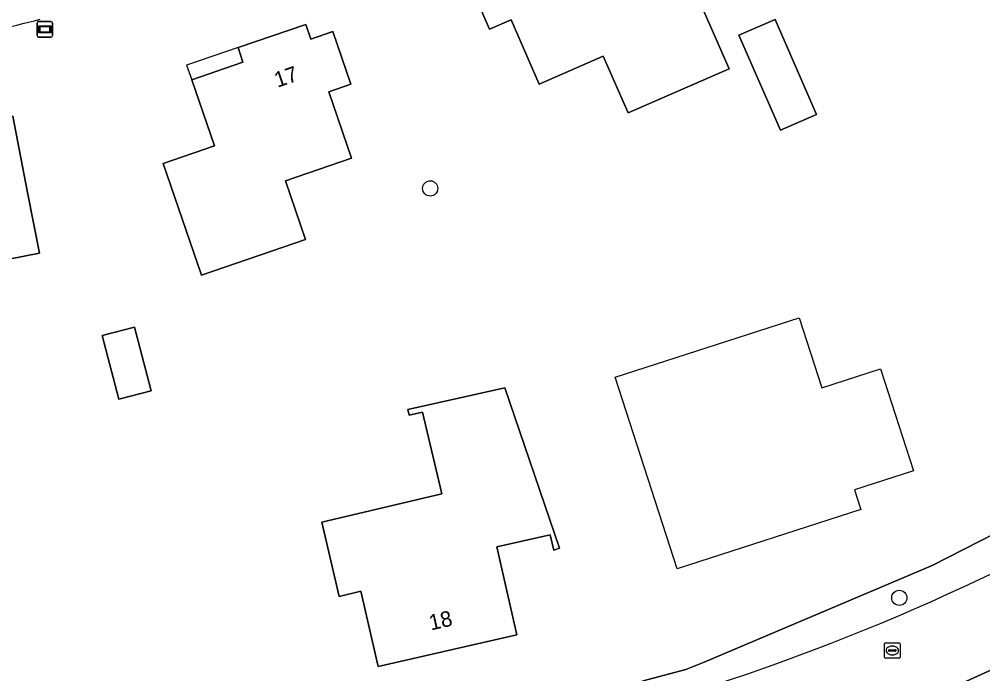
# Model space of a CAD drawing. Extents: x 162661 to 163484, y 380247 to 381230.
# Drawn here: x 163190.7 to 163252.7, y 380795.7 to 380837.8 of the extents above; entities that cross this region are included whole.
import ezdxf

# ---------------------------------------------------------------- set-up
doc = ezdxf.new("R2010")
doc.units = 0
for name, color, linetype in [('IMGEO_Berm_groen', 7, 'Continuous'), ('IMGEO_Boom', 7, 'Continuous'), ('IMGEO_Erf', 7, 'Continuous'), ('IMGEO_Pand', 7, 'Continuous'), ('IMGEO_Pand_nummerreeks', 7, 'Continuous'), ('IMGEO_Pand_overbouw', 7, 'Continuous'), ('IMGEO_Pand_vergunning_verleend', 7, 'Continuous'), ('IMGEO_Rijbaan_lokaal_gesloten', 7, 'Continuous'), ('IMGEO_Rioolput', 7, 'Continuous'), ('IMGEO_Verklikker', 7, 'Continuous'), ('IMGEO_Voetpad_open', 7, 'Continuous')]:
    doc.layers.add(name, color=color, linetype=linetype)

msp = doc.modelspace()

# ---------------------------------------------------------------- linework, layer by layer
at = {"layer": 'IMGEO_Berm_groen'}
msp.add_lwpolyline([(163268.777, 380810.744), (163269.991, 380811.509), (163268.827, 380813.377), (163259.718, 380807.867), (163249.489, 380802.652), (163234.804, 380796.412), (163233.609, 380795.947), (163230.868, 380795.207), (163231.337, 380793.654), (163232.546, 380794.003), (163234.122, 380794.496), (163235.335, 380794.916)], dxfattribs=at)
msp.add_arc((163190.18, 380933.564), 145.816, 288.03946, 302.61666, dxfattribs=at)
at = {"layer": 'IMGEO_Boom'}
for centre in [(163217.146, 380826.932), (163247.37, 380800.564)]:
    msp.add_circle(centre, 0.489, dxfattribs=at)
at = {"layer": 'IMGEO_Erf'}
for points in [[(163236.398, 380834.63), (163229.892, 380831.796), (163228.297, 380835.458), (163224.158, 380833.655), (163222.356, 380837.795), (163220.97, 380837.191), (163219.531, 380840.496), (163220.915, 380841.089), (163220.504, 380842.038), (163224.745, 380843.855), (163225.143, 380842.936), (163228.355, 380844.337), (163230.15, 380840.205), (163233.344, 380841.586), (163233.363, 380841.594)], [(163212.041, 380833.643), (163210.613, 380833.153), (163212.079, 380828.889), (163207.815, 380827.423), (163209.112, 380823.651), (163202.409, 380821.348), (163199.94, 380828.535), (163203.25, 380829.673), (163201.788, 380833.929), (163205.07, 380835.069), (163204.764, 380836.015), (163209.128, 380837.496), (163209.452, 380836.552), (163210.874, 380837.042)], [(163242.04, 380831.697), (163239.71, 380830.68), (163237.039, 380836.803), (163239.37, 380837.82)], [(163191.209, 380826.678), (163191.968, 380822.756), (163184.387, 380821.289), (163183.628, 380825.21), (163182.678, 380830.118), (163190.259, 380831.586)], [(163199.161, 380813.893), (163197.076, 380813.354), (163196.016, 380817.454), (163198.101, 380817.993)], [(163225.467, 380803.755), (163225.104, 380803.641), (163224.879, 380804.63), (163221.435, 380803.846), (163222.729, 380798.184), (163213.798, 380796.144), (163212.678, 380800.983), (163211.287, 380800.647), (163210.155, 380805.438), (163217.9, 380807.267), (163216.658, 380812.528), (163215.786, 380812.322), (163215.7, 380812.687), (163221.949, 380814.079)]]:
    msp.add_lwpolyline(points, close=True, dxfattribs=at)
msp.add_lwpolyline([(163127.759, 380780.998), (163130.169, 380781.233), (163135.951, 380781.798), (163169.717, 380785.094), (163173.288, 380785.441), (163177.861, 380785.922), (163181.694, 380786.429), (163187.844, 380787.314), (163203.861, 380789.941), (163216.422, 380792.223), (163223.823, 380793.651), (163227.184, 380794.299), (163228.163, 380794.477), (163230.868, 380795.207), (163233.609, 380795.947), (163234.804, 380796.412), (163249.489, 380802.652), (163259.718, 380807.867), (163268.827, 380813.377), (163271.872, 380815.173), (163286.296, 380824.946), (163299.265, 380834.754)], dxfattribs=at)
msp.add_arc((163126.285, 381096.052), 266.457, 283.61922, 284.28192, dxfattribs=at)
at = {"layer": 'IMGEO_Pand'}
for points in [[(163228.355, 380844.337), (163225.143, 380842.936), (163224.745, 380843.855), (163220.504, 380842.038), (163220.915, 380841.089), (163219.531, 380840.496), (163220.97, 380837.191), (163222.356, 380837.795), (163224.158, 380833.655), (163228.297, 380835.458), (163229.892, 380831.796), (163236.398, 380834.63), (163233.363, 380841.594), (163233.344, 380841.586), (163230.15, 380840.205)], [(163204.764, 380836.015), (163205.07, 380835.069), (163201.788, 380833.929), (163203.25, 380829.673), (163199.94, 380828.535), (163202.409, 380821.348), (163209.112, 380823.651), (163207.815, 380827.423), (163212.079, 380828.889), (163210.613, 380833.153), (163212.041, 380833.643), (163210.874, 380837.042), (163209.452, 380836.552), (163209.128, 380837.496)], [(163239.71, 380830.68), (163242.04, 380831.697), (163239.37, 380837.82), (163237.039, 380836.803)], [(163191.209, 380826.678), (163190.259, 380831.586), (163182.678, 380830.118), (163183.628, 380825.21), (163184.387, 380821.289), (163191.968, 380822.756)], [(163199.161, 380813.893), (163198.101, 380817.993), (163196.016, 380817.454), (163197.076, 380813.354)], [(163221.435, 380803.846), (163224.879, 380804.63), (163225.104, 380803.641), (163225.467, 380803.755), (163221.949, 380814.079), (163215.7, 380812.687), (163215.786, 380812.322), (163216.658, 380812.528), (163217.9, 380807.267), (163210.155, 380805.438), (163211.287, 380800.647), (163212.678, 380800.983), (163213.798, 380796.144), (163222.729, 380798.184)]]:
    msp.add_lwpolyline(points, close=True, dxfattribs=at)
at = {"layer": 'IMGEO_Pand_overbouw'}
msp.add_lwpolyline([(163204.764, 380836.015), (163201.438, 380834.86), (163201.788, 380833.929), (163205.07, 380835.069)], close=True, dxfattribs=at)
at = {"layer": 'IMGEO_Pand_vergunning_verleend'}
msp.add_lwpolyline([(163229.073, 380814.769), (163240.915, 380818.595), (163242.371, 380814.088), (163246.159, 380815.312), (163248.278, 380808.753), (163244.49, 380807.529), (163244.902, 380806.254), (163233.06, 380802.429)], close=True, dxfattribs=at)
at = {"layer": 'IMGEO_Rijbaan_lokaal_gesloten'}
msp.add_lwpolyline([(163251.462, 380795.09), (163254.808, 380796.619), (163258.806, 380798.657)], dxfattribs=at)
msp.add_arc((163190.18, 380933.564), 145.816, 288.03946, 302.61666, dxfattribs=at)
at = {"layer": 'IMGEO_Rioolput'}
for p, q in [((163246.419, 380796.746), (163246.419, 380797.598)), ((163246.494, 380797.672), (163247.346, 380797.672)), ((163247.42, 380797.598), (163247.42, 380796.746)), ((163246.678, 380797.166), (163246.678, 380797.178)), ((163247.116, 380797.129), (163246.718, 380797.129)), ((163246.721, 380797.215), (163247.119, 380797.215)), ((163246.93, 380796.892), (163246.905, 380796.892)), ((163246.907, 380797.452), (163246.932, 380797.452)), ((163247.162, 380797.178), (163247.162, 380797.166)), ((163247.346, 380796.672), (163246.494, 380796.672))]:
    msp.add_line(p, q, dxfattribs=at)
for points in [[(163246.419, 380796.746), (163246.419, 380797.598)], [(163246.494, 380797.672), (163247.346, 380797.672)], [(163247.42, 380797.598), (163247.42, 380796.746)], [(163247.346, 380796.672), (163246.494, 380796.672)]]:
    msp.add_lwpolyline(points, dxfattribs=at)
for centre, radius, start, end in [((163246.496, 380797.596), 0.0765, 91.55205, 178.44795), ((163246.496, 380797.596), 0.0765, 91.55205, 178.44795), ((163247.344, 380797.596), 0.0765, 1.55205, 88.44795), ((163247.344, 380797.596), 0.0765, 1.55205, 88.44795), ((163246.718, 380797.175), 0.0403, 85.87752, 175.75265), ((163246.715, 380797.165), 0.0366, 178.93798, 274.71019), ((163247.119, 380797.172), 0.043, 264.86636, 352.45326), ((163247.123, 380797.177), 0.0386, 1.73085, 96.63898), ((163246.496, 380796.748), 0.0765, 181.55205, 268.44795), ((163246.496, 380796.748), 0.0765, 181.55205, 268.44795), ((163247.344, 380796.748), 0.0765, 271.55205, 358.44795), ((163247.344, 380796.748), 0.0765, 271.55205, 358.44795)]:
    msp.add_arc(centre, radius, start, end, dxfattribs=at)
for centre, major_axis, ratio, start_param, end_param in [((163246.906, 380797.172), (-0.387, 0.002), 0.722429, 4.712389, 7.853982), ((163246.931, 380797.172), (-0.39, 0.002), 0.717154, 1.570796, 4.712389)]:
    msp.add_ellipse(centre, major_axis=major_axis, ratio=ratio, start_param=start_param, end_param=end_param, dxfattribs=at)
at = {"layer": 'IMGEO_Verklikker'}
for p, q in [((163191.82, 380836.774), (163191.82, 380837.574)), ((163191.82, 380837.574), (163191.82, 380836.774)), ((163191.92, 380837.674), (163192.71, 380837.674)), ((163192.71, 380837.674), (163191.92, 380837.674)), ((163192.81, 380837.574), (163192.81, 380836.774)), ((163192.81, 380836.774), (163192.81, 380837.574)), ((163192.71, 380836.674), (163191.92, 380836.674)), ((163191.92, 380836.674), (163192.71, 380836.674))]:
    msp.add_line(p, q, dxfattribs=at)
for points in [[(163191.921, 380837.406), (163192.709, 380837.406), (163192.709, 380836.942), (163191.921, 380836.942), (163191.921, 380837.406)], [(163191.986, 380837.341), (163191.986, 380837.007), (163192.644, 380837.007), (163192.644, 380837.341), (163191.986, 380837.341)]]:
    msp.add_lwpolyline(points, dxfattribs=at)
for centre, start, end in [((163191.92, 380837.574), 90, 180), ((163191.92, 380837.574), 90, 180), ((163192.71, 380837.574), 0, 90), ((163192.71, 380837.574), 360, 90), ((163191.92, 380836.774), 180, 270), ((163191.92, 380836.774), 180, 270), ((163192.71, 380836.774), 270, 0), ((163192.71, 380836.774), 270, 0)]:
    msp.add_arc(centre, 0.1, start, end, dxfattribs=at)
at = {"layer": 'IMGEO_Voetpad_open'}
msp.add_lwpolyline([(163255.901, 380794.419), (163255.559, 380795.119), (163254.808, 380796.619), (163251.462, 380795.09), (163252.2, 380793.545), (163252.481, 380792.843)], close=True, dxfattribs=at)
msp.add_arc((163126.285, 381096.052), 266.457, 283.61922, 284.28192, dxfattribs=at)

# ---------------------------------------------------------------- texts
at = {"layer": 'IMGEO_Pand_nummerreeks'}
for s, rotation, p in [('17', 18.75126, (163207.304, 380833.413)), ('18', 12.86863, (163217.196, 380798.459))]:
    msp.add_text(s, height=1, rotation=rotation, dxfattribs=at).set_placement(p)

doc.saveas('drawing.dxf')
